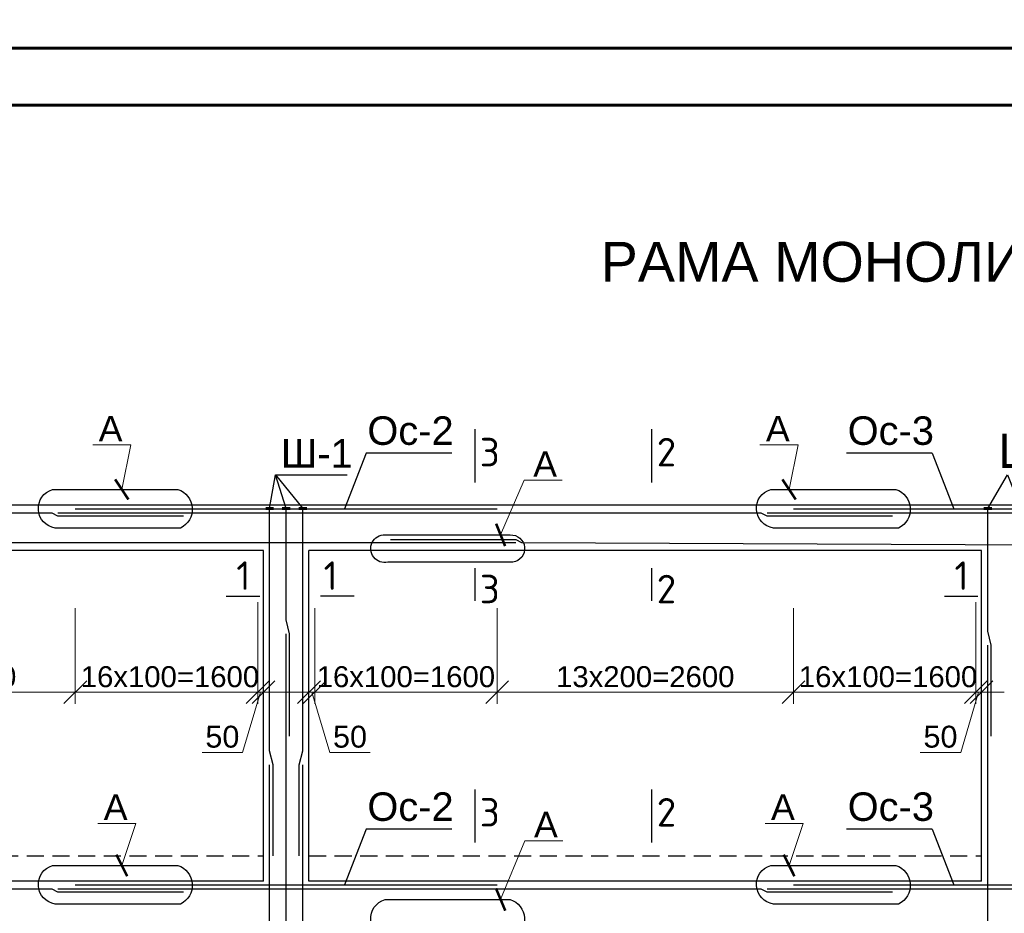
# Model space of a CAD drawing. Header units: millimetres. Extents: x 2063114 to 14983986, y -126020516 to 213791.
# Tile 532 of 656: x 2331619 to 2340257, y -433284 to -425441. Entities that reach past the tile are written whole.
import ezdxf

# ---------------------------------------------------------------- set-up
doc = ezdxf.new("R2010")
doc.units = ezdxf.units.MM
doc.linetypes.add('штриховая', pattern=[0.75, 0.5, -0.25])
doc.layers.get('Defpoints').update_dxf_attribs({"color": 6, "lineweight": 35})
doc.layers.add('.', color=7, linetype='Continuous', lineweight=15)
doc.layers.add('РАЗМЕР АР', color=150, linetype='Continuous', lineweight=20)
doc.layers.add('_print', color=6, linetype='Continuous', lineweight=60, plot=False)
doc.styles.add('ISOCPEUR', font='isocpeui.ttf', dxfattribs={"height": 300})
doc.styles.add('seviyorum', font='times.ttf')
doc.styles.get("Standard").update_dxf_attribs({"font": 'arial.ttf'})
doc.dimstyles.new('1-100', dxfattribs={"dimtxt": 300, "dimasz": 250, "dimexe": 130, "dimexo": 130, "dimgap": 50, "dimtad": 1, "dimdec": 0, "dimtxsty": 'seviyorum', "dimblk": 'OBLIQUE', "dimcen": 250, "dimdle": 125, "dimclrd": 256, "dimclre": 256, "dimclrt": 256, "dimadec": 0, "dimazin": 0, "dimtfac": 1, "dimtdec": 0, "dimtmove": 1, "dimatfit": 3, "dimldrblk": 'OBLIQUE', "dimfxl": 200, "dimlwd": -1, "dimlwe": -1, "dimarcsym": 0})
doc.dimstyles.new('1-50 gbgggn', dxfattribs={"dimscale": 0, "dimtxt": 250, "dimasz": 150, "dimexe": 25, "dimexo": 200, "dimgap": 100, "dimtad": 1, "dimdec": 0, "dimlfac": 0.5, "dimtxsty": 'ISOCPEUR', "dimblk": 'ARCHTICK', "dimcen": 100, "dimdle": 100, "dimclrd": 167, "dimclre": 167, "dimadec": 0, "dimazin": 0, "dimtfac": 1, "dimtdec": 0, "dimtmove": 1, "dimatfit": 3, "dimfxl": 1.25, "dimlwd": 5, "dimlwe": 5, "dimarcsym": 0})

# ---------------------------------------------------------------- blocks, each defined once
blk = doc.blocks.new('*U1593')
at = {"color": 0, "ltscale": 25}
blk.add_lwpolyline([(-59400, 42000), (0, 42000), (0, 0), (-59400, 0)], close=True, dxfattribs=at)
blk = doc.blocks.new('*U1592')
at = {"color": 0, "ltscale": 25}
blk.add_lwpolyline([(-59400, 42000), (0, 42000), (0, 0), (-59400, 0)], close=True, dxfattribs=at)
at = {"color": 0, "lineweight": 60, "ltscale": 25}
blk.add_lwpolyline([(-57400, 41500), (-500, 41500), (-500, 500), (-57400, 500)], close=True, dxfattribs=at)
blk = doc.blocks.new('_ArchTick')
at = {"color": 0, "linetype": 'ByBlock', "const_width": 0.15}
blk.add_lwpolyline([(-0.5, -0.5), (0.5, 0.5)], dxfattribs=at)
blk = doc.blocks.new('_Oblique')
at = {"color": 0, "linetype": 'ByBlock', "lineweight": -2}
blk.add_line((-0.5, -0.5), (0.5, 0.5), dxfattribs=at)
blk = doc.blocks.new('*D1921')
at = {"layer": 'Defpoints', "color": 0, "lineweight": 30, "ltscale": 100, "transparency": 16777216}
for p in [(2329506.6, -430500.7), (2332106.6, -430500.7), (2332106.6, -431342.5)]:
    blk.add_point(p, dxfattribs=at)
at = {"layer": 'РАЗМЕР АР', "ltscale": 100, "transparency": 16777216}
for p, q in [((2329506.6, -430604.7), (2329506.6, -431446.5)), ((2332106.6, -430604.7), (2332106.6, -431446.5)), ((2329406.6, -431342.5), (2332206.6, -431342.5))]:
    blk.add_line(p, q, dxfattribs=at)
at = {"layer": 'РАЗМЕР АР', "ltscale": 100, "transparency": 16777216, "xscale": 200, "yscale": 200, "zscale": 200, "rotation": 180}
blk.add_blockref('_Oblique', (2329506.6, -431342.5), dxfattribs=at)
at = {"layer": 'РАЗМЕР АР', "ltscale": 100, "transparency": 16777216, "xscale": 200, "yscale": 200, "zscale": 200}
blk.add_blockref('_Oblique', (2332106.6, -431342.5), dxfattribs=at)
at = {"layer": 'РАЗМЕР АР', "ltscale": 100, "transparency": 16777216, "insert": (2330806.6, -431208.5), "char_height": 192, "attachment_point": 5}
blk.add_mtext('{\\H0.95833x;13x200=2600}', dxfattribs=at)
blk = doc.blocks.new('*D1923')
at = {"layer": 'Defpoints', "color": 0, "lineweight": 30, "ltscale": 100, "transparency": 16777216}
for p in [(2333706.6, -430450.7), (2333756.6, -430990.9), (2333756.6, -431342.5)]:
    blk.add_point(p, dxfattribs=at)
at = {"layer": 'РАЗМЕР АР', "ltscale": 100, "transparency": 16777216}
for p, q in [((2333706.6, -430554.7), (2333706.6, -431446.5)), ((2333756.6, -431094.9), (2333756.6, -431446.5)), ((2333706.6, -431342.5), (2333506.6, -431342.5)), ((2333731.6, -431342.5), (2333573.9, -431873.3)), ((2333706.6, -431342.5), (2333756.6, -431342.5)), ((2333706.6, -431342.5), (2333756.6, -431342.5)), ((2333756.6, -431342.5), (2333956.6, -431342.5)), ((2333573.9, -431873.3), (2333219.6, -431873.3))]:
    blk.add_line(p, q, dxfattribs=at)
at = {"layer": 'РАЗМЕР АР', "ltscale": 100, "transparency": 16777216, "xscale": 200, "yscale": 200, "zscale": 200}
blk.add_blockref('_Oblique', (2333706.6, -431342.5), dxfattribs=at)
at = {"layer": 'РАЗМЕР АР', "ltscale": 100, "transparency": 16777216, "xscale": 200, "yscale": 200, "zscale": 200, "rotation": 180}
blk.add_blockref('_Oblique', (2333756.6, -431342.5), dxfattribs=at)
at = {"layer": 'РАЗМЕР АР', "ltscale": 100, "transparency": 16777216, "insert": (2333396.7, -431735.2), "char_height": 192, "attachment_point": 5}
blk.add_mtext('50', dxfattribs=at)
blk = doc.blocks.new('*D1924')
at = {"layer": 'Defpoints', "color": 0, "lineweight": 30, "ltscale": 100, "transparency": 16777216}
for p in [(2332106.6, -430500.7), (2333706.6, -430450.7), (2333706.6, -431342.5)]:
    blk.add_point(p, dxfattribs=at)
at = {"layer": 'РАЗМЕР АР', "ltscale": 100, "transparency": 16777216}
for p, q in [((2333706.6, -430554.7), (2333706.6, -431446.5)), ((2332106.6, -430604.7), (2332106.6, -431446.5)), ((2332006.6, -431342.5), (2333806.6, -431342.5))]:
    blk.add_line(p, q, dxfattribs=at)
at = {"layer": 'РАЗМЕР АР', "ltscale": 100, "transparency": 16777216, "xscale": 200, "yscale": 200, "zscale": 200, "rotation": 180}
blk.add_blockref('_Oblique', (2332106.6, -431342.5), dxfattribs=at)
at = {"layer": 'РАЗМЕР АР', "ltscale": 100, "transparency": 16777216, "xscale": 200, "yscale": 200, "zscale": 200}
blk.add_blockref('_Oblique', (2333706.6, -431342.5), dxfattribs=at)
at = {"layer": 'РАЗМЕР АР', "ltscale": 100, "transparency": 16777216, "insert": (2332936.7, -431208.6), "char_height": 192, "attachment_point": 5}
blk.add_mtext('{\\H0.95833x;16x100=1600}', dxfattribs=at)
blk = doc.blocks.new('*D1931')
at = {"layer": 'Defpoints', "color": 0, "lineweight": 30, "ltscale": 100, "transparency": 16777216}
for p in [(2335806.6, -430500.7), (2338406.6, -430500.7), (2338406.6, -431342.5)]:
    blk.add_point(p, dxfattribs=at)
at = {"layer": 'РАЗМЕР АР', "ltscale": 100, "transparency": 16777216}
for p, q in [((2335806.6, -430604.7), (2335806.6, -431446.5)), ((2338406.6, -430604.7), (2338406.6, -431446.5)), ((2335706.6, -431342.5), (2338506.6, -431342.5))]:
    blk.add_line(p, q, dxfattribs=at)
at = {"layer": 'РАЗМЕР АР', "ltscale": 100, "transparency": 16777216, "xscale": 200, "yscale": 200, "zscale": 200, "rotation": 180}
blk.add_blockref('_Oblique', (2335806.6, -431342.5), dxfattribs=at)
at = {"layer": 'РАЗМЕР АР', "ltscale": 100, "transparency": 16777216, "xscale": 200, "yscale": 200, "zscale": 200}
blk.add_blockref('_Oblique', (2338406.6, -431342.5), dxfattribs=at)
at = {"layer": 'РАЗМЕР АР', "ltscale": 100, "transparency": 16777216, "insert": (2337106.6, -431208.5), "char_height": 192, "attachment_point": 5}
blk.add_mtext('{\\H0.95833x;13x200=2600}', dxfattribs=at)
blk = doc.blocks.new('*D1932')
at = {"layer": 'Defpoints', "color": 0, "lineweight": 30, "ltscale": 100, "transparency": 16777216}
for p in [(2334206.6, -430500.7), (2335806.6, -430500.7), (2334206.6, -431342.5)]:
    blk.add_point(p, dxfattribs=at)
at = {"layer": 'РАЗМЕР АР', "ltscale": 100, "transparency": 16777216}
for p, q in [((2334206.6, -430604.7), (2334206.6, -431446.5)), ((2335806.6, -430604.7), (2335806.6, -431446.5)), ((2335906.6, -431342.5), (2334106.6, -431342.5))]:
    blk.add_line(p, q, dxfattribs=at)
at = {"layer": 'РАЗМЕР АР', "ltscale": 100, "transparency": 16777216, "xscale": 200, "yscale": 200, "zscale": 200, "rotation": 180}
blk.add_blockref('_Oblique', (2334206.6, -431342.5), dxfattribs=at)
at = {"layer": 'РАЗМЕР АР', "ltscale": 100, "transparency": 16777216, "xscale": 200, "yscale": 200, "zscale": 200}
blk.add_blockref('_Oblique', (2335806.6, -431342.5), dxfattribs=at)
at = {"layer": 'РАЗМЕР АР', "ltscale": 100, "transparency": 16777216, "insert": (2335006.6, -431208.6), "char_height": 192, "attachment_point": 5}
blk.add_mtext('{\\H0.95833x;16x100=1600}', dxfattribs=at)
blk = doc.blocks.new('*D1933')
at = {"layer": 'Defpoints', "color": 0, "lineweight": 30, "ltscale": 100, "transparency": 16777216}
for p in [(2340006.6, -430450.7), (2340056.6, -430990.9), (2340056.6, -431342.5)]:
    blk.add_point(p, dxfattribs=at)
at = {"layer": 'РАЗМЕР АР', "ltscale": 100, "transparency": 16777216}
for p, q in [((2340006.6, -430554.7), (2340006.6, -431446.5)), ((2340056.6, -431094.9), (2340056.6, -431446.5)), ((2340006.6, -431342.5), (2339806.6, -431342.5)), ((2340031.6, -431342.5), (2339873.9, -431873.3)), ((2340006.6, -431342.5), (2340056.6, -431342.5)), ((2340006.6, -431342.5), (2340056.6, -431342.5)), ((2340056.6, -431342.5), (2340256.6, -431342.5)), ((2339873.9, -431873.3), (2339519.6, -431873.3))]:
    blk.add_line(p, q, dxfattribs=at)
at = {"layer": 'РАЗМЕР АР', "ltscale": 100, "transparency": 16777216, "xscale": 200, "yscale": 200, "zscale": 200}
blk.add_blockref('_Oblique', (2340006.6, -431342.5), dxfattribs=at)
at = {"layer": 'РАЗМЕР АР', "ltscale": 100, "transparency": 16777216, "xscale": 200, "yscale": 200, "zscale": 200, "rotation": 180}
blk.add_blockref('_Oblique', (2340056.6, -431342.5), dxfattribs=at)
at = {"layer": 'РАЗМЕР АР', "ltscale": 100, "transparency": 16777216, "insert": (2339696.7, -431735.2), "char_height": 192, "attachment_point": 5}
blk.add_mtext('50', dxfattribs=at)
blk = doc.blocks.new('*D1934')
at = {"layer": 'Defpoints', "color": 0, "lineweight": 30, "ltscale": 100, "transparency": 16777216}
for p in [(2338406.6, -430500.7), (2340006.6, -430450.7), (2340006.6, -431342.5)]:
    blk.add_point(p, dxfattribs=at)
at = {"layer": 'РАЗМЕР АР', "ltscale": 100, "transparency": 16777216}
for p, q in [((2340006.6, -430554.7), (2340006.6, -431446.5)), ((2338406.6, -430604.7), (2338406.6, -431446.5)), ((2338306.6, -431342.5), (2340106.6, -431342.5))]:
    blk.add_line(p, q, dxfattribs=at)
at = {"layer": 'РАЗМЕР АР', "ltscale": 100, "transparency": 16777216, "xscale": 200, "yscale": 200, "zscale": 200, "rotation": 180}
blk.add_blockref('_Oblique', (2338406.6, -431342.5), dxfattribs=at)
at = {"layer": 'РАЗМЕР АР', "ltscale": 100, "transparency": 16777216, "xscale": 200, "yscale": 200, "zscale": 200}
blk.add_blockref('_Oblique', (2340006.6, -431342.5), dxfattribs=at)
at = {"layer": 'РАЗМЕР АР', "ltscale": 100, "transparency": 16777216, "insert": (2339236.7, -431208.6), "char_height": 192, "attachment_point": 5}
blk.add_mtext('{\\H0.95833x;16x100=1600}', dxfattribs=at)
blk = doc.blocks.new('*D1935')
at = {"layer": 'Defpoints', "color": 0, "lineweight": 30, "ltscale": 100, "transparency": 16777216}
for p in [(2334206.6, -430500.7), (2334156.6, -430990.9), (2334156.6, -431342.5)]:
    blk.add_point(p, dxfattribs=at)
at = {"layer": 'РАЗМЕР АР', "ltscale": 100, "transparency": 16777216}
for p, q in [((2334206.6, -430604.7), (2334206.6, -431446.5)), ((2334156.6, -431094.9), (2334156.6, -431446.5)), ((2334156.6, -431342.5), (2333956.6, -431342.5)), ((2334206.6, -431342.5), (2334156.6, -431342.5)), ((2334206.6, -431342.5), (2334156.6, -431342.5)), ((2334181.6, -431342.5), (2334339.2, -431873.3)), ((2334206.6, -431342.5), (2334406.6, -431342.5)), ((2334339.2, -431873.3), (2334693.6, -431873.3))]:
    blk.add_line(p, q, dxfattribs=at)
at = {"layer": 'РАЗМЕР АР', "ltscale": 100, "transparency": 16777216, "xscale": 200, "yscale": 200, "zscale": 200}
blk.add_blockref('_Oblique', (2334156.6, -431342.5), dxfattribs=at)
at = {"layer": 'РАЗМЕР АР', "ltscale": 100, "transparency": 16777216, "xscale": 200, "yscale": 200, "zscale": 200, "rotation": 180}
blk.add_blockref('_Oblique', (2334206.6, -431342.5), dxfattribs=at)
at = {"layer": 'РАЗМЕР АР', "ltscale": 100, "transparency": 16777216, "insert": (2334516.4, -431735.2), "char_height": 192, "attachment_point": 5}
blk.add_mtext('50', dxfattribs=at)

msp = doc.modelspace()

# ---------------------------------------------------------------- linework, layer by layer
at = {"lineweight": 30, "ltscale": 100}
for p, q in [((2335612.60735, -429036.36356), (2335612.60735, -429503.40272)), ((2337160.44815, -429036.36356), (2337160.44815, -429503.40272)), ((2333756.57029, -429700.70165), (2327856.57029, -429700.70165)), ((2334156.57029, -429700.70165), (2333756.57029, -429700.70165)), ((2340056.57029, -429700.70165), (2334156.57029, -429700.70165)), ((2340456.57029, -429700.70165), (2340056.57029, -429700.70165)), ((2333756.57029, -430100.70165), (2327856.57029, -430100.70165)), ((2333756.57029, -433000.70165), (2333756.57029, -430100.70165)), ((2340056.57029, -430100.70165), (2334156.57029, -430100.70165)), ((2334156.57029, -433000.70165), (2334156.57029, -430100.70165)), ((2340056.57029, -433000.70165), (2340056.57029, -430100.70165)), ((2335612.60735, -430254.98341), (2335612.60735, -430541.93214)), ((2337160.44815, -430254.98341), (2337160.44815, -430541.93214)), ((2333431.20488, -430501.03946), (2333724.82671, -430501.03946)), ((2334551.6295, -430501.03946), (2334258.00766, -430501.03946)), ((2339731.20488, -430501.03946), (2340024.82671, -430501.03946)), ((2335612.60735, -432196.93319), (2335612.60735, -432663.97235)), ((2337160.44815, -432196.93319), (2337160.44815, -432663.97235)), ((2333756.57029, -433000.70165), (2327856.57029, -433000.70165)), ((2340056.57029, -433000.70165), (2334156.57029, -433000.70165))]:
    msp.add_line(p, q, dxfattribs=at)
for p, q in [((2334657.94444, -429244.64342), (2334468.53074, -429735.39319)), ((2335410.34239, -429244.64342), (2334657.94444, -429244.64342)), ((2339624.12873, -429244.64342), (2338871.73078, -429244.64342)), ((2339624.12873, -429244.64342), (2339813.54242, -429735.39319)), ((2334657.94444, -432544.64342), (2334468.53074, -433035.39319)), ((2335410.34239, -432544.64342), (2334657.94444, -432544.64342)), ((2339624.12873, -432544.64342), (2338871.73078, -432544.64342)), ((2339624.12873, -432544.64342), (2339813.54242, -433035.39319))]:
    msp.add_line(p, q)
at = {"color": 1, "lineweight": 30}
for p, q in [((2332106.57029, -429735.39319), (2335806.57029, -429735.39319)), ((2338406.57029, -429735.39319), (2342956.57029, -429735.39319)), ((2332106.57029, -433035.39319), (2335806.57029, -433035.39319)), ((2338406.57029, -433035.39319), (2342956.57029, -433035.39319))]:
    msp.add_line(p, q, dxfattribs=at)
at = {"ltscale": 100}
for points in [[(2333811.57029, -429730.70165), (2333862.2893, -429434.99477), (2334101.57029, -429730.70165)], [(2333862.2893, -429434.99477), (2334492.40846, -429434.99477)], [(2333956.57029, -429730.70165), (2333862.2893, -429434.99477)], [(2340111.57029, -429730.70165), (2340283.63365, -429434.99477), (2340401.57029, -429730.70165)]]:
    msp.add_lwpolyline(points, dxfattribs=at)
at = {"lineweight": 30}
for points in [[(2333028.81527, -429903.19733), (2331930.89842, -429903.19733, -0.8061503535), (2331907.22157, -429563.96428), (2333005.13842, -429563.96428, -0.6771535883)], [(2339328.81527, -429903.19733), (2338230.89842, -429903.19733, -0.8061503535), (2338207.22157, -429563.96428), (2339305.13842, -429563.96428, -0.6771535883)], [(2335945.19269, -430202.17188), (2334847.27584, -430202.17188, -1.1403328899), (2334823.599, -429962.93883), (2335921.51585, -429962.93883, -0.9578616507)], [(2333028.81527, -433203.19733), (2331930.89842, -433203.19733, -0.8061503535), (2331907.22157, -432863.96428), (2333005.13842, -432863.96428, -0.6771535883)], [(2339328.81527, -433203.19733), (2338230.89842, -433203.19733, -0.8061503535), (2338207.22157, -432863.96428), (2339305.13842, -432863.96428, -0.6771535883)], [(2335945.19269, -433502.17188), (2334847.27584, -433502.17188, -0.8061503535), (2334823.599, -433162.93883), (2335921.51585, -433162.93883, -0.6771535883)]]:
    msp.add_lwpolyline(points, format="xyb", close=True, dxfattribs=at)
at = {"color": 1, "lineweight": 60, "ltscale": 100}
for points in [[(2333776.57029, -429730.70165), (2333846.57029, -429730.70165)], [(2333921.57029, -429730.70165), (2333991.57029, -429730.70165)], [(2334066.57029, -429730.70165), (2334136.57029, -429730.70165)], [(2340076.57029, -429730.70165), (2340146.57029, -429730.70165)]]:
    msp.add_lwpolyline(points, dxfattribs=at)
at = {"color": 96, "lineweight": 30, "ltscale": 100}
for points in [[(2333841.57029, -432780.70165), (2333841.57029, -431980.70165), (2333811.57029, -431857.78168), (2333811.57029, -429730.70165)], [(2333986.57029, -431730.70165), (2333986.57029, -430830.70165), (2333956.57029, -430707.78168), (2333956.57029, -429730.70165)], [(2334071.57029, -432780.70165), (2334071.57029, -431980.70165), (2334101.57029, -431857.78168), (2334101.57029, -429730.70165)], [(2340141.57029, -431730.70165), (2340141.57029, -430930.70165), (2340111.57029, -430807.78168), (2340111.57029, -429730.70165)], [(2333986.57029, -435030.70165), (2333986.57029, -434130.70165), (2333956.57029, -434007.78168), (2333956.57029, -430830.70165)], [(2340141.57029, -435030.70165), (2340141.57029, -434230.70165), (2340111.57029, -434107.78168), (2340111.57029, -430930.70165)], [(2333841.57029, -436030.70165), (2333841.57029, -435230.70165), (2333811.57029, -435107.78168), (2333811.57029, -431980.70165)], [(2334071.57029, -436030.70165), (2334071.57029, -435230.70165), (2334101.57029, -435107.78168), (2334101.57029, -431980.70165)]]:
    msp.add_lwpolyline(points, dxfattribs=at)
at = {"color": 24, "lineweight": 30}
for points in [[(2333054.57029, -429798.46695), (2331954.57029, -429798.46695), (2331903.29542, -429771.06324), (2327495.57029, -429771.06324)], [(2339275.57029, -429798.46695), (2338175.57029, -429798.46695), (2338124.29542, -429771.06324), (2331954.57029, -429771.06324)], [(2347106.57029, -429798.46695), (2346006.57029, -429798.46695), (2345955.29542, -429771.06324), (2338175.57029, -429771.06324)], [(2327496.57029, -430030.34006), (2335970.94772, -430030.34006)], [(2334870.94772, -430002.93635), (2335970.94772, -430002.93635), (2336022.22259, -430030.34006), (2342506.57029, -430057.74377)], [(2333054.57029, -433098.46695), (2331954.57029, -433098.46695), (2331903.29542, -433071.06324), (2327495.57029, -433071.06324)], [(2339275.57029, -433098.46695), (2338175.57029, -433098.46695), (2338124.29542, -433071.06324), (2331954.57029, -433071.06324)], [(2347106.57029, -433098.46695), (2346006.57029, -433098.46695), (2345955.29542, -433071.06324), (2338175.57029, -433071.06324)]]:
    msp.add_lwpolyline(points, dxfattribs=at)
at = {"linetype": 'штриховая', "ltscale": 300}
for points in [[(2327856.57029, -432780.70165), (2333756.57029, -432780.70165)], [(2334156.57029, -432780.70165), (2340056.57029, -432780.70165)]]:
    msp.add_lwpolyline(points, dxfattribs=at)
at = {"layer": '_print', "ltscale": 100}
for points in [[(2379792.08613, -425691.31434), (2320392.08613, -425691.31434), (2320392.08613, -383691.31434), (2379792.08613, -383691.31434)], [(2379792.08613, -467691.31434), (2320392.08613, -467691.31434), (2320392.08613, -425691.31434), (2379792.08613, -425691.31434)]]:
    msp.add_lwpolyline(points, close=True, dxfattribs=at)

# ---------------------------------------------------------------- block references
for name, p in [('*U1593', (2379792.08613, -425691.31434)), ('*U1592', (2379792.08613, -467691.31434))]:
    msp.add_blockref(name, p)

# ---------------------------------------------------------------- texts
at = {"layer": '.', "ltscale": 100, "char_height": 250, "width": 702.5, "attachment_point": 4}
for s, insert in [('Ос-2', (2334668.876, -429049.53287)), ('Ос-3', (2338882.66233, -429049.53287)), ('Ш-1', (2333910.07809, -429247.68101)), ('Ос-2', (2334668.876, -432349.53287)), ('Ос-3', (2338882.66233, -432349.53287))]:
    msp.add_mtext(s, dxfattribs=dict(at, insert=insert))
for s, height, p in [('А', 224, (2332311.63325, -429142.10174)), ('А', 224, (2338165.51194, -429142.10174)), ('Ш-1', 300, (2340203.68534, -429374.58066)), ('А', 224, (2336123.86344, -429452.82935)), ('А', 224, (2332356.00226, -432463.77216)), ('А', 224, (2338209.88096, -432463.77216)), ('А', 224, (2336130.75178, -432617.22699))]:
    msp.add_text(s, height=height).set_placement(p)
at = {"color": 0, "insert": (2336208.6838, -427391.29131), "char_height": 350, "width": 10255.2860103, "attachment_point": 1}
msp.add_mtext('\\pi506.85515;РАМА МОНОЛИТНАЯ РМ-4 ПО ОСИ "Г".', dxfattribs=at)
at = {"char_height": 250, "width": 114.3068182}
for s, insert, attachment_point in [('{\\fISOCPEUR|b0|i0|c0|p34;3}', (2335830.21967, -429111.76041), 3), ('{\\fISOCPEUR|b0|i0|c0|p34;2}', (2337378.06047, -429111.76041), 3), ('{\\fISOCPEUR|b0|i0|c204|p34;1}', (2333518.86702, -430195.44268), 1), ('{\\fISOCPEUR|b0|i0|c204|p34;1}', (2334409.26597, -430195.44268), 3), ('{\\fISOCPEUR|b0|i0|c204|p34;1}', (2339818.86702, -430195.44268), 1), ('{\\fISOCPEUR|b0|i0|c0|p34;3}', (2335830.21967, -430313.23627), 3), ('{\\fISOCPEUR|b0|i0|c0|p34;2}', (2337378.06047, -430313.23627), 3), ('{\\fISOCPEUR|b0|i0|c0|p34;3}', (2335830.21967, -432272.33004), 3), ('{\\fISOCPEUR|b0|i0|c0|p34;2}', (2337378.06047, -432272.33004), 3)]:
    msp.add_mtext(s, dxfattribs=dict(at, insert=insert, attachment_point=attachment_point))

# ---------------------------------------------------------------- dimensions: what is measured, and where the dimension line sits
at = {"layer": 'РАЗМЕР АР', "ltscale": 100}
for base, p1, p2, picture, middle in [((2332106.57029, -431342.50503), (2329506.57029, -430500.70165), (2332106.57029, -430500.70165), '*D1921', (2330806.57029, -431208.49717)), ((2338406.57029, -431342.50503), (2335806.57029, -430500.70165), (2338406.57029, -430500.70165), '*D1931', (2337106.57029, -431208.49717))]:
    dim = msp.add_linear_dim(base=base, p1=p1, p2=p2, text='{\\H0.95833x;13x200=<>}', dimstyle='1-100', override={"dimscale": 0.8, "dimtxt": 240, "dimtxsty": 'Standard'}, dxfattribs=at)
    dim.commit()
    dim.dimension.update_dxf_attribs({"geometry": picture, "text_midpoint": middle})
for base, p1, p2, picture, middle in [((2333706.57029, -431342.50503), (2332106.57029, -430500.70165), (2333706.57029, -430450.70165), '*D1924', (2332936.67472, -431342.50503)), ((2340006.57029, -431342.50503), (2338406.57029, -430500.70165), (2340006.57029, -430450.70165), '*D1934', (2339236.67472, -431342.50503))]:
    dim = msp.add_linear_dim(base=base, p1=p1, p2=p2, angle=180, text='{\\H0.95833x;16x100=<>}', dimstyle='1-100', override={"dimscale": 0.8, "dimtxt": 240, "dimtxsty": 'Standard'}, dxfattribs=at)
    dim.commit()
    dim.dimension.update_dxf_attribs({"geometry": picture, "text_midpoint": middle, "dimtype": 160})
for base, p1, p2, picture, middle in [((2333756.57029, -431342.50503), (2333706.57029, -430450.70165), (2333756.57029, -430990.87682), '*D1923', (2333533.93431, -431873.25393)), ((2340056.57029, -431342.50503), (2340006.57029, -430450.70165), (2340056.57029, -430990.87682), '*D1933', (2339833.93431, -431873.25393))]:
    dim = msp.add_linear_dim(base=base, p1=p1, p2=p2, angle=180, dimstyle='1-100', override={"dimscale": 0.8, "dimtxt": 240, "dimtxsty": 'Standard'}, dxfattribs=at)
    dim.commit()
    dim.dimension.update_dxf_attribs({"geometry": picture, "text_midpoint": middle, "dimtype": 160})
dim = msp.add_linear_dim(base=(2334156.57029, -431342.50503), p1=(2334206.57029, -430500.70165), p2=(2334156.57029, -430990.87682), dimstyle='1-100', override={"dimscale": 0.8, "dimtxt": 240, "dimtxsty": 'Standard'}, dxfattribs=at)
dim.commit()
dim.dimension.update_dxf_attribs({"geometry": '*D1935', "text_midpoint": (2334379.20628, -431873.25393), "dimtype": 160})
dim = msp.add_linear_dim(base=(2334206.57029, -431342.50503), p1=(2335806.57029, -430500.70165), p2=(2334206.57029, -430500.70165), text='{\\H0.95833x;16x100=<>}', dimstyle='1-100', override={"dimscale": 0.8, "dimtxt": 240, "dimtxsty": 'Standard'}, dxfattribs=at)
dim.commit()
dim.dimension.update_dxf_attribs({"geometry": '*D1932', "text_midpoint": (2335006.57029, -431342.50503), "dimtype": 160})

# ---------------------------------------------------------------- leaders
at = {"color": 2, "linetype": 'ByBlock'}
for points in [[(2332514.35696, -429563.96428), (2332594.12935, -429172.77172), (2332259.06926, -429172.77172)], [(2338368.23565, -429563.96428), (2338448.00804, -429172.77172), (2338112.94795, -429172.77172)], [(2335837.79922, -429962.93883), (2336042.96734, -429483.49934), (2336378.02744, -429483.49934)], [(2332514.35696, -432863.96428), (2332638.49836, -432494.44215), (2332303.43827, -432494.44215)], [(2338368.23565, -432863.96428), (2338492.37706, -432494.44215), (2338157.31696, -432494.44215)], [(2335837.79922, -433162.93883), (2336049.85568, -432647.89698), (2336384.91577, -432647.89698)]]:
    msp.add_leader(points, dimstyle='1-50 gbgggn', override={"dimscale": 1, "dimtad": 0, "dimtxsty": 'Standard', "dimldrblk": 'ArchTick'}, dxfattribs=at)

doc.saveas('drawing.dxf')
